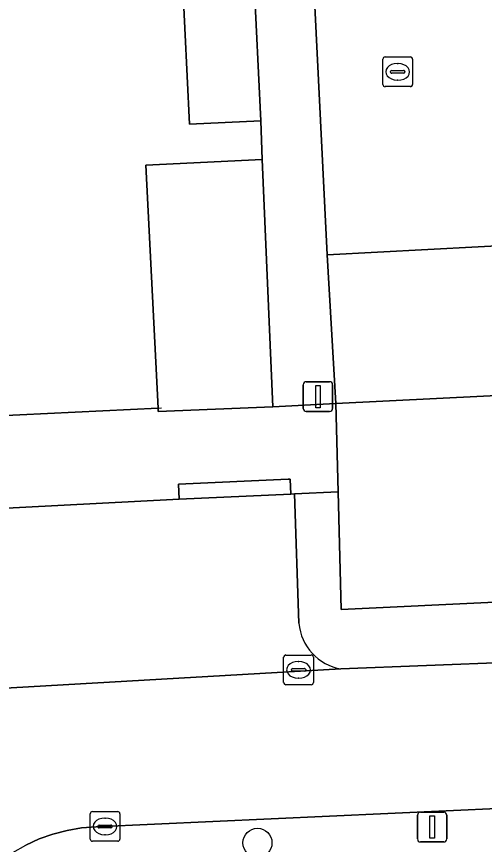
# Model space of a CAD drawing. Extents: x 161084 to 161928, y 385354 to 386522.
# Drawn here: x 161835.85 to 161851.62, y 386261.98 to 386289.88 of the extents above; entities that cross this region are included whole.
import ezdxf

# ---------------------------------------------------------------- set-up
doc = ezdxf.new("R2010")
doc.units = 0
for name, color, linetype in [('IMGEO_Boom', 7, 'Continuous'), ('IMGEO_Erf', 7, 'Continuous'), ('IMGEO_Groenvoorziening', 7, 'Continuous'), ('IMGEO_Kolk', 7, 'Continuous'), ('IMGEO_Lichtmast', 7, 'Continuous'), ('IMGEO_Muur', 7, 'Continuous'), ('IMGEO_Pand', 7, 'Continuous'), ('IMGEO_Parkeervlak_open', 7, 'Continuous'), ('IMGEO_Rijbaan_lokaal_open', 7, 'Continuous'), ('IMGEO_Rioolput', 7, 'Continuous'), ('IMGEO_Voetpad_open', 7, 'Continuous')]:
    doc.layers.add(name, color=color, linetype=linetype)

msp = doc.modelspace()

# ---------------------------------------------------------------- linework, layer by layer
at = {"layer": 'IMGEO_Boom'}
msp.add_circle((161843.973, 386262.034), 0.489, dxfattribs=at)
at = {"layer": 'IMGEO_Erf'}
msp.add_lwpolyline([(161834.331, 386290.765), (161834.627, 386284.637), (161834.783, 386281.405), (161835.024, 386276.41), (161840.625, 386276.685), (161840.209, 386284.878), (161844.136, 386285.062), (161844.084, 386286.373), (161841.682, 386286.255), (161841.445, 386291.12)], dxfattribs=at)
at = {"layer": 'IMGEO_Groenvoorziening'}
msp.add_lwpolyline([(161858.152, 386283.857), (161858.201, 386282.486), (161858.381, 386277.429), (161846.61, 386276.843), (161846.69, 386273.859), (161846.796, 386269.895), (161852.206, 386270.153)], dxfattribs=at)
at = {"layer": 'IMGEO_Kolk'}
for p, q in [((161844.931, 386268.364), (161845.783, 386268.364)), ((161844.856, 386267.438), (161844.856, 386268.29)), ((161845.344, 386268.144), (161845.369, 386268.144)), ((161845.857, 386268.29), (161845.857, 386267.438)), ((161845.115, 386267.858), (161845.115, 386267.87)), ((161845.553, 386267.821), (161845.155, 386267.821)), ((161845.158, 386267.907), (161845.556, 386267.907)), ((161845.599, 386267.87), (161845.599, 386267.858)), ((161845.367, 386267.584), (161845.342, 386267.584)), ((161845.783, 386267.364), (161844.931, 386267.364)), ((161838.336, 386262.159), (161838.336, 386263.011)), ((161838.411, 386263.085), (161839.263, 386263.085)), ((161839.337, 386263.011), (161839.337, 386262.159)), ((161838.824, 386262.865), (161838.849, 386262.865)), ((161838.595, 386262.579), (161838.595, 386262.591)), ((161839.033, 386262.542), (161838.635, 386262.542)), ((161838.638, 386262.628), (161839.036, 386262.628)), ((161839.079, 386262.591), (161839.079, 386262.579)), ((161838.847, 386262.305), (161838.822, 386262.305)), ((161839.263, 386262.085), (161838.411, 386262.085))]:
    msp.add_line(p, q, dxfattribs=at)
for points in [[(161844.931, 386268.364), (161845.783, 386268.364)], [(161844.856, 386267.438), (161844.856, 386268.29)], [(161845.857, 386268.29), (161845.857, 386267.438)], [(161845.783, 386267.364), (161844.931, 386267.364)], [(161838.336, 386262.159), (161838.336, 386263.011)], [(161838.411, 386263.085), (161839.263, 386263.085)], [(161839.337, 386263.011), (161839.337, 386262.159)], [(161839.263, 386262.085), (161838.411, 386262.085)]]:
    msp.add_lwpolyline(points, dxfattribs=at)
for centre, radius, start, end in [((161844.933, 386268.288), 0.0765, 91.552, 178.448), ((161844.933, 386268.288), 0.0765, 91.552, 178.448), ((161845.781, 386268.288), 0.0765, 1.552, 88.448), ((161845.781, 386268.288), 0.0765, 1.552, 88.448), ((161845.155, 386267.867), 0.0403, 85.8775, 175.7526), ((161845.152, 386267.857), 0.0366, 178.938, 274.7102), ((161845.556, 386267.864), 0.043, 264.8664, 352.4533), ((161845.56, 386267.869), 0.0386, 1.7309, 96.639), ((161844.933, 386267.44), 0.0765, 181.552, 268.448), ((161844.933, 386267.44), 0.0765, 181.552, 268.448), ((161845.781, 386267.44), 0.0765, 271.552, 358.448), ((161845.781, 386267.44), 0.0765, 271.552, 358.448), ((161838.413, 386263.009), 0.0765, 91.552, 178.448), ((161838.413, 386263.009), 0.0765, 91.552, 178.448), ((161839.261, 386263.009), 0.0765, 1.552, 88.448), ((161839.261, 386263.009), 0.0765, 1.552, 88.448), ((161838.635, 386262.588), 0.0403, 85.8775, 175.7526), ((161838.632, 386262.578), 0.0366, 178.938, 274.7102), ((161839.036, 386262.585), 0.043, 264.8664, 352.4533), ((161839.04, 386262.59), 0.0386, 1.7309, 96.639), ((161838.413, 386262.161), 0.0765, 181.552, 268.448), ((161838.413, 386262.161), 0.0765, 181.552, 268.448), ((161839.261, 386262.161), 0.0765, 271.552, 358.448), ((161839.261, 386262.161), 0.0765, 271.552, 358.448)]:
    msp.add_arc(centre, radius, start, end, dxfattribs=at)
for centre, major_axis, ratio, start_param, end_param in [((161845.343, 386267.864), (-0.387, 0.002), 0.722429, 4.712389, 7.853982), ((161845.368, 386267.864), (-0.39, 0.002), 0.717154, 1.570796, 4.712389), ((161838.823, 386262.585), (-0.387, 0.002), 0.722429, 4.712389, 7.853982), ((161838.848, 386262.585), (-0.39, 0.002), 0.717154, 1.570796, 4.712389)]:
    msp.add_ellipse(centre, major_axis=major_axis, ratio=ratio, start_param=start_param, end_param=end_param, dxfattribs=at)
at = {"layer": 'IMGEO_Lichtmast'}
for p, q in [((161845.615, 386277.574), (161846.405, 386277.574)), ((161846.405, 386277.574), (161845.615, 386277.574)), ((161845.515, 386276.674), (161845.515, 386277.474)), ((161845.515, 386277.474), (161845.515, 386276.674)), ((161846.505, 386277.474), (161846.505, 386276.674)), ((161846.505, 386276.674), (161846.505, 386277.474)), ((161846.405, 386276.574), (161845.615, 386276.574)), ((161845.615, 386276.574), (161846.405, 386276.574)), ((161849.465, 386263.063), (161850.255, 386263.063)), ((161850.255, 386263.063), (161849.465, 386263.063)), ((161849.365, 386262.163), (161849.365, 386262.963)), ((161849.365, 386262.963), (161849.365, 386262.163)), ((161850.355, 386262.963), (161850.355, 386262.163)), ((161850.355, 386262.163), (161850.355, 386262.963)), ((161850.255, 386262.063), (161849.465, 386262.063)), ((161849.465, 386262.063), (161850.255, 386262.063))]:
    msp.add_line(p, q, dxfattribs=at)
for points in [[(161845.935, 386277.449), (161846.085, 386277.449), (161846.085, 386276.699), (161845.935, 386276.699), (161845.935, 386277.449)], [(161849.785, 386262.938), (161849.935, 386262.938), (161849.935, 386262.188), (161849.785, 386262.188), (161849.785, 386262.938)]]:
    msp.add_lwpolyline(points, dxfattribs=at)
for centre, start, end in [((161845.615, 386277.474), 90, 180), ((161845.615, 386277.474), 90, 180), ((161846.405, 386277.474), 0, 90), ((161846.405, 386277.474), 360, 90), ((161845.615, 386276.674), 180, 270), ((161845.615, 386276.674), 180, 270), ((161846.405, 386276.674), 270, 0), ((161846.405, 386276.674), 270, 0), ((161849.465, 386262.963), 90, 180), ((161849.465, 386262.963), 90, 180), ((161850.255, 386262.963), 0, 90), ((161850.255, 386262.963), 360, 90), ((161849.465, 386262.163), 180, 270), ((161849.465, 386262.163), 180, 270), ((161850.255, 386262.163), 270, 0), ((161850.255, 386262.163), 270, 0)]:
    msp.add_arc(centre, 0.1, start, end, dxfattribs=at)
at = {"layer": 'IMGEO_Muur'}
msp.add_lwpolyline([(161835.024, 386276.41), (161840.739, 386276.691)], dxfattribs=at)
at = {"layer": 'IMGEO_Pand'}
for points in [[(161843.847, 386291.238), (161841.445, 386291.12), (161841.682, 386286.255), (161844.084, 386286.373)], [(161844.136, 386285.062), (161840.209, 386284.878), (161840.625, 386276.685), (161840.631, 386276.573), (161844.487, 386276.727)]]:
    msp.add_lwpolyline(points, close=True, dxfattribs=at)
at = {"layer": 'IMGEO_Parkeervlak_open'}
msp.add_lwpolyline([(161858.201, 386282.486), (161846.325, 386281.852), (161846.61, 386276.843), (161858.381, 386277.429)], close=True, dxfattribs=at)
for points in [[(161845.22, 386273.793), (161845.101, 386273.788), (161841.331, 386273.615), (161823.885, 386272.707)], [(161845.371, 386269.433), (161845.22, 386273.793)], [(161820.264, 386266.367), (161846.787, 386267.893)]]:
    msp.add_lwpolyline(points, dxfattribs=at)
msp.add_arc((161847.075, 386269.579), 1.711, 184.8986, 260.2973, dxfattribs=at)
at = {"layer": 'IMGEO_Rijbaan_lokaal_open'}
for points in [[(161865.581, 386291.191), (161856.913, 386290.812), (161856.799, 386293.006), (161852.74, 386292.813), (161852.553, 386296.665), (161852.378, 386300.268), (161852.203, 386303.863), (161852.03, 386307.434), (161851.855, 386311.026), (161851.682, 386314.599), (161851.507, 386318.202), (161851.32, 386322.044), (161851.079, 386327.013), (161844.08, 386326.736), (161844.281, 386322.722), (161844.407, 386320.195), (161845.275, 386302.856), (161845.464, 386299.08), (161845.614, 386296.054), (161845.801, 386292.28), (161846.325, 386281.852), (161858.201, 386282.486), (161858.152, 386283.857)], [(161852.561, 386268.125), (161846.787, 386267.893), (161820.264, 386266.367), (161813.942, 386266.077), (161814.161, 386259.344), (161821.309, 386259.717), (161834.602, 386260.752), (161834.95, 386261.104), (161835.329, 386261.424), (161835.734, 386261.708), (161836.163, 386261.955), (161836.612, 386262.163), (161837.079, 386262.329), (161837.558, 386262.454), (161838.046, 386262.535), (161838.54, 386262.572), (161854.26, 386263.289), (161854.56, 386263.29), (161861.479, 386265.301), (161866.996, 386268.536)]]:
    msp.add_lwpolyline(points, dxfattribs=at)
at = {"layer": 'IMGEO_Rioolput'}
for p, q in [((161848.198, 386287.594), (161848.198, 386288.446)), ((161848.273, 386288.52), (161849.125, 386288.52)), ((161849.199, 386288.446), (161849.199, 386287.594)), ((161848.686, 386288.3), (161848.711, 386288.3)), ((161848.457, 386288.014), (161848.457, 386288.026)), ((161848.895, 386287.977), (161848.497, 386287.977)), ((161848.5, 386288.063), (161848.898, 386288.063)), ((161848.941, 386288.026), (161848.941, 386288.014)), ((161848.709, 386287.74), (161848.684, 386287.74)), ((161849.125, 386287.52), (161848.273, 386287.52))]:
    msp.add_line(p, q, dxfattribs=at)
for points in [[(161848.198, 386287.594), (161848.198, 386288.446)], [(161848.273, 386288.52), (161849.125, 386288.52)], [(161849.199, 386288.446), (161849.199, 386287.594)], [(161849.125, 386287.52), (161848.273, 386287.52)]]:
    msp.add_lwpolyline(points, dxfattribs=at)
for centre, radius, start, end in [((161848.275, 386288.444), 0.0765, 91.552, 178.448), ((161848.275, 386288.444), 0.0765, 91.552, 178.448), ((161849.123, 386288.444), 0.0765, 1.552, 88.448), ((161849.123, 386288.444), 0.0765, 1.552, 88.448), ((161848.497, 386288.023), 0.0403, 85.8775, 175.7526), ((161848.494, 386288.013), 0.0366, 178.938, 274.7102), ((161848.898, 386288.02), 0.043, 264.8664, 352.4533), ((161848.902, 386288.025), 0.0386, 1.7309, 96.639), ((161848.275, 386287.596), 0.0765, 181.552, 268.448), ((161848.275, 386287.596), 0.0765, 181.552, 268.448), ((161849.123, 386287.596), 0.0765, 271.552, 358.448), ((161849.123, 386287.596), 0.0765, 271.552, 358.448)]:
    msp.add_arc(centre, radius, start, end, dxfattribs=at)
for centre, major_axis, ratio, start_param, end_param in [((161848.685, 386288.02), (-0.387, 0.002), 0.722429, 4.712389, 7.853982), ((161848.71, 386288.02), (-0.39, 0.002), 0.717154, 1.570796, 4.712389)]:
    msp.add_ellipse(centre, major_axis=major_axis, ratio=ratio, start_param=start_param, end_param=end_param, dxfattribs=at)
at = {"layer": 'IMGEO_Voetpad_open'}
for points in [[(161845.464, 386299.08), (161844.947, 386299.057), (161844.775, 386302.834), (161845.275, 386302.856), (161844.407, 386320.195), (161842.409, 386320.095), (161842.658, 386315.168), (161842.886, 386310.667), (161842.972, 386309.118), (161843.265, 386303.285), (161843.5, 386298.602), (161843.611, 386296.092), (161843.847, 386291.238), (161844.084, 386286.373), (161844.136, 386285.062), (161844.487, 386276.727), (161846.61, 386276.843), (161846.325, 386281.852), (161845.801, 386292.28), (161845.302, 386292.255), (161845.112, 386296.029), (161845.614, 386296.054)], [(161841.331, 386273.615), (161845.101, 386273.788), (161845.079, 386274.291), (161845.01, 386274.288), (161841.309, 386274.124)]]:
    msp.add_lwpolyline(points, close=True, dxfattribs=at)
for points in [[(161803.539, 386271.778), (161819.175, 386272.483), (161823.885, 386272.707), (161841.331, 386273.615), (161841.309, 386274.124), (161845.01, 386274.288), (161845.079, 386274.291), (161845.101, 386273.788), (161845.22, 386273.793), (161846.69, 386273.859), (161846.61, 386276.843), (161844.487, 386276.727), (161840.631, 386276.573), (161840.625, 386276.685), (161835.024, 386276.41), (161829.3, 386276.1), (161826.882, 386275.973), (161821.572, 386275.745), (161816.019, 386275.518), (161807.063, 386275.101)], [(161846.69, 386273.859), (161845.22, 386273.793), (161845.371, 386269.433)], [(161852.206, 386270.153), (161846.796, 386269.895), (161846.69, 386273.859)], [(161846.787, 386267.893), (161852.561, 386268.125)], [(161858.463, 386261.731), (161858.05, 386262.074), (161857.609, 386262.379), (161857.141, 386262.642), (161856.652, 386262.864), (161856.146, 386263.04), (161855.625, 386263.171), (161855.095, 386263.254), (161854.56, 386263.29), (161854.26, 386263.289), (161838.54, 386262.572), (161838.046, 386262.535), (161837.558, 386262.454), (161837.079, 386262.329), (161836.612, 386262.163), (161836.163, 386261.955)]]:
    msp.add_lwpolyline(points, dxfattribs=at)
msp.add_arc((161847.075, 386269.579), 1.711, 184.8986, 260.2973, dxfattribs=at)

doc.saveas('drawing.dxf')
